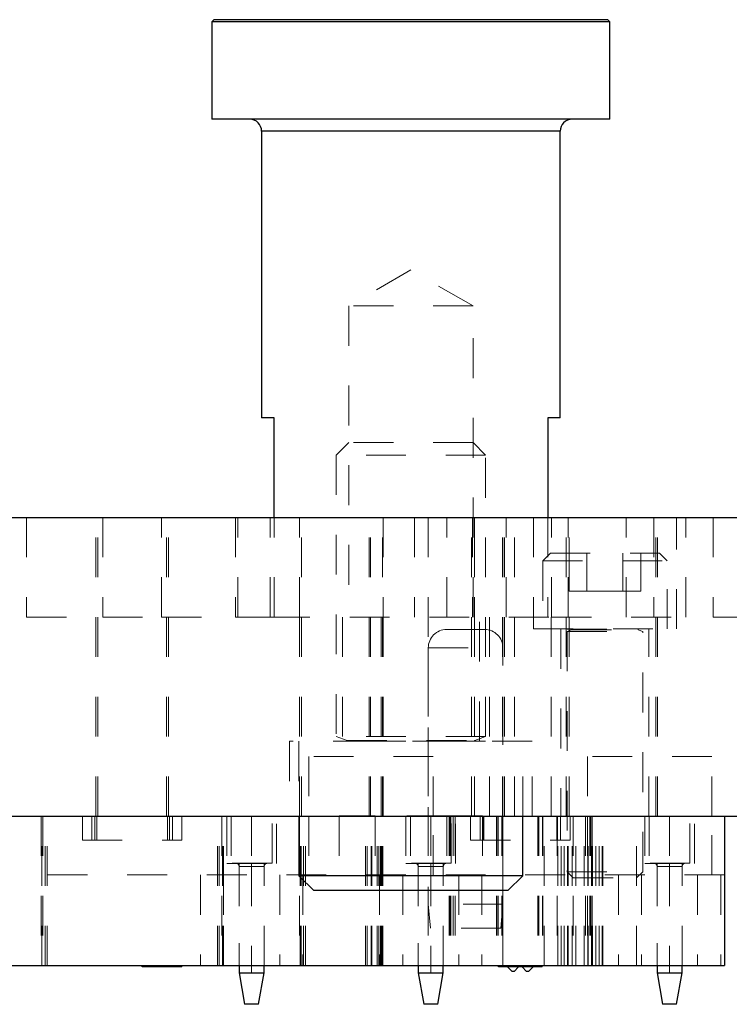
# Model space of a CAD drawing. Header units: inches. Extents: x 1880 to 2363, y -453 to -54.
# Tile 948 of 1056: x 2210.94 to 2212.72, y -431.58 to -429.11. Entities that reach past the tile are written whole.
import ezdxf

# ---------------------------------------------------------------- set-up
doc = ezdxf.new("R2010")
doc.units = ezdxf.units.IN
doc.header["$LTSCALE"] = 0.5
doc.header["$MEASUREMENT"] = 0
doc.linetypes.add('HIDDEN', pattern=[0.225, 0.15, -0.075])
for name, color, linetype in [('ST1-M-S', 193, 'Continuous'), ('ST2-M-S', 193, 'Continuous'), ('SVE-M-S', 8, 'Continuous')]:
    doc.layers.add(name, color=color, linetype=linetype)

msp = doc.modelspace()

# ---------------------------------------------------------------- linework, layer by layer
at = {"layer": 'ST1-M-S', "linetype": 'Continuous', "lineweight": 25}
for p, q in [((2204.92022, -430.3567), (2215.92022, -430.3567)), ((2204.92022, -431.1067), (2215.92022, -431.1067))]:
    msp.add_line(p, q, dxfattribs=at)
at = {"layer": 'ST1-M-S', "linetype": 'HIDDEN', "lineweight": 18}
for p, q in [((2210.95472, -430.3567), (2210.95472, -430.6067)), ((2211.12872, -431.1067), (2211.12872, -430.3567)), ((2211.13372, -431.1067), (2211.13372, -430.3567)), ((2211.13372, -431.1067), (2211.13372, -430.3567)), ((2211.14629, -430.3567), (2211.14629, -430.6067)), ((2211.29415, -430.6067), (2211.29415, -430.3567)), ((2211.30672, -431.1067), (2211.30672, -430.3567)), ((2211.30672, -431.1067), (2211.30672, -430.3567)), ((2211.31172, -431.1067), (2211.31172, -430.3567)), ((2211.47972, -430.3567), (2211.47972, -430.6067)), ((2211.48572, -430.6067), (2211.48572, -430.3567)), ((2211.56672, -430.6067), (2211.56672, -430.3567)), ((2211.64022, -430.6067), (2211.64022, -430.3567)), ((2211.64522, -431.1067), (2211.64522, -430.3567)), ((2211.81522, -431.1067), (2211.81522, -430.3567)), ((2211.81876, -431.1067), (2211.81876, -430.3567)), ((2211.84876, -431.1067), (2211.84876, -430.3567)), ((2211.85022, -430.3567), (2211.85022, -430.6067)), ((2211.92972, -430.3567), (2211.92972, -430.6067)), ((2211.96397, -430.3567), (2211.96397, -431.1067)), ((2212.01072, -430.6067), (2212.01072, -430.3567)), ((2212.07272, -431.1067), (2212.07272, -430.3567)), ((2212.07476, -430.3567), (2212.07476, -430.6067)), ((2212.07972, -430.3567), (2212.07972, -430.6067)), ((2212.08022, -431.1067), (2212.08022, -430.3567)), ((2212.15022, -431.1067), (2212.15022, -430.3567)), ((2212.15147, -431.1067), (2212.15147, -430.3567)), ((2212.15522, -431.1067), (2212.15522, -430.3567)), ((2212.15977, -430.6067), (2212.15977, -430.3567)), ((2212.18022, -431.1067), (2212.18022, -430.3567)), ((2212.22822, -430.3567), (2212.22822, -430.6367)), ((2212.27372, -430.6067), (2212.27372, -430.3567)), ((2212.31022, -431.1067), (2212.31022, -430.3567)), ((2212.31568, -430.6067), (2212.31568, -430.3567)), ((2212.31772, -431.1067), (2212.31772, -430.3567)), ((2212.46072, -430.6067), (2212.46072, -430.3567)), ((2212.53067, -430.3567), (2212.53067, -430.6067)), ((2212.53522, -431.1067), (2212.53522, -430.3567)), ((2212.53522, -431.1067), (2212.53522, -430.3567)), ((2212.54022, -431.1067), (2212.54022, -430.3567)), ((2212.58722, -430.6367), (2212.58722, -430.3567)), ((2212.61072, -430.6067), (2212.61072, -430.3567)), ((2212.67972, -430.3567), (2212.67972, -430.6067)), ((2210.95472, -430.6067), (2211.14629, -430.6067)), ((2211.14629, -430.6067), (2211.29415, -430.6067)), ((2211.29415, -430.6067), (2211.47972, -430.6067)), ((2211.47972, -430.6067), (2211.56672, -430.6067)), ((2211.56672, -430.6067), (2212.27372, -430.6067)), ((2211.64022, -431.1067), (2211.64022, -430.6067)), ((2211.64522, -431.1067), (2211.64522, -430.6067)), ((2211.74822, -430.6067), (2211.74822, -430.9187)), ((2211.84522, -431.1067), (2211.84522, -430.6067)), ((2211.85022, -431.1067), (2211.85022, -430.6067)), ((2212.09222, -430.9187), (2212.09222, -430.6067)), ((2212.11772, -431.1067), (2212.11772, -430.6067)), ((2212.27272, -431.1067), (2212.27272, -430.6067)), ((2212.27372, -430.6067), (2212.61072, -430.6067)), ((2212.67972, -430.6067), (2212.84022, -430.6067)), ((2212.22822, -430.6367), (2212.58722, -430.6367)), ((2212.29722, -430.6367), (2212.29722, -431.1067)), ((2212.51822, -431.1067), (2212.51822, -430.6367)), ((2212.22472, -430.9187), (2211.61572, -430.9187)), ((2211.61572, -430.9187), (2211.61572, -431.1067)), ((2212.22472, -431.1067), (2212.22472, -430.9187)), ((2211.97647, -430.9567), (2211.66397, -430.9567)), ((2211.66397, -430.9567), (2211.66397, -431.1067)), ((2211.97647, -431.1067), (2211.97647, -430.9567)), ((2212.67647, -430.9567), (2212.36397, -430.9567)), ((2212.36397, -430.9567), (2212.36397, -431.1067)), ((2212.67647, -431.1067), (2212.67647, -430.9567))]:
    msp.add_line(p, q, dxfattribs=at)
at = {"layer": 'ST2-M-S', "linetype": 'HIDDEN', "lineweight": 18}
for p, q in [((2210.99134, -431.1067), (2210.99134, -431.4817)), ((2210.99328, -431.4817), (2210.99328, -431.1067)), ((2210.99328, -431.4817), (2210.99328, -431.1067)), ((2210.99522, -431.1067), (2210.99522, -431.4817)), ((2211.00176, -431.4817), (2211.00176, -431.1067)), ((2211.00176, -431.4817), (2211.00176, -431.1067)), ((2211.00618, -431.4817), (2211.00618, -431.1067)), ((2211.00618, -431.4817), (2211.00618, -431.1067)), ((2211.09522, -431.1067), (2211.09522, -431.1667)), ((2211.11897, -431.1667), (2211.11897, -431.1067)), ((2211.12647, -431.1667), (2211.12647, -431.1067)), ((2211.13147, -431.1067), (2211.13147, -431.1667)), ((2211.30897, -431.1667), (2211.30897, -431.1067)), ((2211.31397, -431.1067), (2211.31397, -431.1667)), ((2211.32147, -431.1067), (2211.32147, -431.1667)), ((2211.34522, -431.1667), (2211.34522, -431.1067)), ((2211.43427, -431.4817), (2211.43427, -431.1067)), ((2211.43427, -431.4817), (2211.43427, -431.1067)), ((2211.43868, -431.4817), (2211.43868, -431.1067)), ((2211.43868, -431.4817), (2211.43868, -431.1067)), ((2211.44522, -431.1067), (2211.44522, -431.4817)), ((2211.44716, -431.4817), (2211.44716, -431.1067)), ((2211.44716, -431.4817), (2211.44716, -431.1067)), ((2211.4491, -431.4817), (2211.4491, -431.1067)), ((2211.45772, -431.1067), (2211.45772, -431.2257)), ((2211.46904, -431.1067), (2211.46904, -431.22481)), ((2211.52022, -431.1067), (2211.52022, -431.22481)), ((2211.5714, -431.22481), (2211.5714, -431.1067)), ((2211.58272, -431.2257), (2211.58272, -431.1067)), ((2211.64034, -431.1067), (2211.64034, -431.4817)), ((2211.64228, -431.4817), (2211.64228, -431.1067)), ((2211.64228, -431.4817), (2211.64228, -431.1067)), ((2211.64422, -431.4817), (2211.64422, -431.1067)), ((2211.65076, -431.4817), (2211.65076, -431.1067)), ((2211.65076, -431.4817), (2211.65076, -431.1067)), ((2211.65518, -431.4817), (2211.65518, -431.1067)), ((2211.65518, -431.4817), (2211.65518, -431.1067)), ((2211.66397, -431.1067), (2211.66397, -431.2542)), ((2211.8063, -431.4817), (2211.8063, -431.1067)), ((2211.81039, -431.4817), (2211.81039, -431.1067)), ((2211.82048, -431.4817), (2211.82048, -431.1067)), ((2211.82224, -431.4817), (2211.82224, -431.1067)), ((2211.83527, -431.4817), (2211.83527, -431.1067)), ((2211.83962, -431.4817), (2211.83962, -431.1067)), ((2211.83968, -431.4817), (2211.83968, -431.1067)), ((2211.84366, -431.4817), (2211.84366, -431.1067)), ((2211.84622, -431.4817), (2211.84622, -431.1067)), ((2211.84783, -431.4817), (2211.84783, -431.1067)), ((2211.84816, -431.4817), (2211.84816, -431.1067)), ((2211.84945, -431.4817), (2211.84945, -431.1067)), ((2211.8501, -431.4817), (2211.8501, -431.1067)), ((2211.90772, -431.1067), (2211.90772, -431.2257)), ((2211.91904, -431.1067), (2211.91904, -431.22481)), ((2211.96397, -431.1067), (2211.96397, -431.4817)), ((2211.97022, -431.1067), (2211.97022, -431.22481)), ((2211.97647, -431.2542), (2211.97647, -431.1067)), ((2212.01634, -431.1067), (2212.01634, -431.4817)), ((2212.01828, -431.1067), (2212.01828, -431.4817)), ((2212.01828, -431.1067), (2212.01828, -431.4817)), ((2212.02022, -431.1067), (2212.02022, -431.4817)), ((2212.0214, -431.22481), (2212.0214, -431.1067)), ((2212.02676, -431.1067), (2212.02676, -431.4817)), ((2212.02676, -431.1067), (2212.02676, -431.4817)), ((2212.03118, -431.1067), (2212.03118, -431.4817)), ((2212.03118, -431.1067), (2212.03118, -431.4817)), ((2212.03272, -431.2257), (2212.03272, -431.1067)), ((2212.07022, -431.1067), (2212.07022, -431.1667)), ((2212.09397, -431.1667), (2212.09397, -431.1067)), ((2212.10147, -431.1667), (2212.10147, -431.1067)), ((2212.10347, -431.1067), (2212.10347, -431.1667)), ((2212.13572, -431.1067), (2212.13572, -431.4817)), ((2212.13858, -431.1067), (2212.13858, -431.4817)), ((2212.13972, -431.1067), (2212.13972, -431.4817)), ((2212.14911, -431.1067), (2212.14911, -431.4817)), ((2212.15147, -431.1067), (2212.15147, -431.4817)), ((2212.15147, -431.4817), (2212.15147, -431.1067)), ((2212.23897, -431.1067), (2212.23897, -431.4817)), ((2212.24133, -431.1067), (2212.24133, -431.4817)), ((2212.25072, -431.1067), (2212.25072, -431.4817)), ((2212.25186, -431.1067), (2212.25186, -431.4817)), ((2212.25472, -431.4817), (2212.25472, -431.1067)), ((2212.28697, -431.1667), (2212.28697, -431.1067)), ((2212.28772, -431.1067), (2212.28772, -431.4817)), ((2212.28897, -431.1067), (2212.28897, -431.1667)), ((2212.28972, -431.4817), (2212.28972, -431.1067)), ((2212.29647, -431.1067), (2212.29647, -431.1667)), ((2212.29746, -431.4817), (2212.29746, -431.1067)), ((2212.30523, -431.4817), (2212.30523, -431.1067)), ((2212.3138, -431.4817), (2212.3138, -431.1067)), ((2212.31497, -431.4817), (2212.31497, -431.1067)), ((2212.32022, -431.1667), (2212.32022, -431.1067)), ((2212.3252, -431.4817), (2212.3252, -431.1067)), ((2212.32552, -431.4817), (2212.32552, -431.1067)), ((2212.32822, -431.1067), (2212.32822, -431.4817)), ((2212.33448, -431.4817), (2212.33448, -431.1067)), ((2212.35596, -431.4817), (2212.35596, -431.1067)), ((2212.35927, -431.1067), (2212.35927, -431.4817)), ((2212.35927, -431.1067), (2212.35927, -431.4817)), ((2212.36368, -431.1067), (2212.36368, -431.4817)), ((2212.36368, -431.1067), (2212.36368, -431.4817)), ((2212.36397, -431.1067), (2212.36397, -431.2542)), ((2212.36493, -431.4817), (2212.36493, -431.1067)), ((2212.36524, -431.4817), (2212.36524, -431.1067)), ((2212.37022, -431.1067), (2212.37022, -431.4817)), ((2212.37216, -431.1067), (2212.37216, -431.4817)), ((2212.37216, -431.1067), (2212.37216, -431.4817)), ((2212.3741, -431.4817), (2212.3741, -431.1067)), ((2212.37547, -431.1067), (2212.37547, -431.4817)), ((2212.37664, -431.4817), (2212.37664, -431.1067)), ((2212.38521, -431.4817), (2212.38521, -431.1067)), ((2212.39298, -431.4817), (2212.39298, -431.1067)), ((2212.40072, -431.4817), (2212.40072, -431.1067)), ((2212.40272, -431.4817), (2212.40272, -431.1067)), ((2212.48722, -431.4817), (2212.48722, -431.1067)), ((2212.50772, -431.1067), (2212.50772, -431.2257)), ((2212.51904, -431.1067), (2212.51904, -431.22481)), ((2212.57022, -431.1067), (2212.57022, -431.22481)), ((2212.6214, -431.22481), (2212.6214, -431.1067)), ((2212.63272, -431.2257), (2212.63272, -431.1067)), ((2212.67647, -431.2542), (2212.67647, -431.1067)), ((2211.09522, -431.1667), (2211.34522, -431.1667)), ((2212.07022, -431.1667), (2212.32022, -431.1667)), ((2211.45772, -431.2257), (2211.58272, -431.2257)), ((2211.5714, -431.22481), (2211.46904, -431.22481)), ((2211.48872, -431.2257), (2211.48872, -431.4817)), ((2211.48872, -431.23268), (2211.52022, -431.23268)), ((2211.52022, -431.23268), (2211.48872, -431.23268)), ((2211.48872, -431.23268), (2211.48872, -431.4817)), ((2211.52022, -431.23268), (2211.55172, -431.23268)), ((2211.52022, -431.23268), (2211.52022, -431.5004)), ((2211.55172, -431.4817), (2211.55172, -431.2257)), ((2211.55172, -431.4817), (2211.55172, -431.23268)), ((2211.90772, -431.2257), (2212.03272, -431.2257)), ((2212.0214, -431.22481), (2211.91904, -431.22481)), ((2211.93872, -431.2257), (2211.93872, -431.4817)), ((2211.93872, -431.23268), (2211.97022, -431.23268)), ((2211.97022, -431.23268), (2211.93872, -431.23268)), ((2211.93872, -431.23268), (2211.93872, -431.4817)), ((2211.97022, -431.23268), (2212.00172, -431.23268)), ((2211.97022, -431.23268), (2211.97022, -431.5004)), ((2212.00172, -431.4817), (2212.00172, -431.2257)), ((2212.00172, -431.4817), (2212.00172, -431.23268)), ((2212.50772, -431.2257), (2212.63272, -431.2257)), ((2212.6214, -431.22481), (2212.51904, -431.22481)), ((2212.53872, -431.2257), (2212.53872, -431.4817)), ((2212.53872, -431.23268), (2212.57022, -431.23268)), ((2212.57022, -431.23268), (2212.53872, -431.23268)), ((2212.53872, -431.23268), (2212.53872, -431.4817)), ((2212.57022, -431.23268), (2212.60172, -431.23268)), ((2212.57022, -431.23268), (2212.57022, -431.5004)), ((2212.60172, -431.4817), (2212.60172, -431.2257)), ((2212.60172, -431.4817), (2212.60172, -431.23268)), ((2212.70772, -431.2542), (2209.13272, -431.2542)), ((2211.39178, -431.2542), (2211.39178, -431.4817)), ((2211.39178, -431.2542), (2211.39178, -431.4817)), ((2211.44975, -431.2542), (2211.44975, -431.4817)), ((2211.44975, -431.2542), (2211.44975, -431.4817)), ((2211.59069, -431.2542), (2211.59069, -431.4817)), ((2211.59069, -431.2542), (2211.59069, -431.4817)), ((2211.64867, -431.2542), (2211.64867, -431.4817)), ((2211.64867, -431.2542), (2211.64867, -431.4817)), ((2211.84178, -431.2542), (2211.84178, -431.4817)), ((2211.84178, -431.2542), (2211.84178, -431.4817)), ((2211.89975, -431.2542), (2211.89975, -431.4817)), ((2211.89975, -431.2542), (2211.89975, -431.4817)), ((2212.04069, -431.2542), (2212.04069, -431.4817)), ((2212.04069, -431.2542), (2212.04069, -431.4817)), ((2212.09867, -431.2542), (2212.09867, -431.4817)), ((2212.09867, -431.2542), (2212.09867, -431.4817)), ((2212.44178, -431.2542), (2212.44178, -431.4817)), ((2212.49975, -431.2542), (2212.49975, -431.4817)), ((2212.64069, -431.2542), (2212.64069, -431.4817)), ((2212.69867, -431.2542), (2212.69867, -431.4817))]:
    msp.add_line(p, q, dxfattribs=at)
at = {"layer": 'ST2-M-S', "linetype": 'Continuous', "lineweight": 25}
for p, q in [((2212.70772, -431.1067), (2212.70772, -431.4817)), ((2209.13272, -431.4817), (2212.70772, -431.4817)), ((2211.24522, -431.4847), (2211.24522, -431.4817)), ((2211.34522, -431.4847), (2211.24522, -431.4847)), ((2211.34522, -431.4847), (2211.34522, -431.4817)), ((2211.48872, -431.4817), (2211.48872, -431.5004)), ((2211.55172, -431.5004), (2211.55172, -431.4817)), ((2211.93872, -431.4817), (2211.93872, -431.5004)), ((2212.00172, -431.5004), (2212.00172, -431.4817)), ((2212.14022, -431.48544), (2212.14022, -431.4817)), ((2212.25022, -431.48544), (2212.14022, -431.48544)), ((2212.17437, -431.49644), (2212.16337, -431.48544)), ((2212.19037, -431.48544), (2212.17937, -431.49644)), ((2212.21107, -431.49644), (2212.20007, -431.48544)), ((2212.22707, -431.48544), (2212.21607, -431.49644)), ((2212.25022, -431.48544), (2212.25022, -431.4817)), ((2212.53872, -431.4817), (2212.53872, -431.5004)), ((2212.60172, -431.5004), (2212.60172, -431.4817)), ((2211.48872, -431.5004), (2211.50261, -431.57914)), ((2211.48872, -431.5004), (2211.55172, -431.5004)), ((2211.53783, -431.57914), (2211.55172, -431.5004)), ((2211.93872, -431.5004), (2211.95261, -431.57914)), ((2211.93872, -431.5004), (2212.00172, -431.5004)), ((2211.98783, -431.57914), (2212.00172, -431.5004)), ((2212.17937, -431.49644), (2212.17437, -431.49644)), ((2212.21607, -431.49644), (2212.21107, -431.49644)), ((2212.53872, -431.5004), (2212.55261, -431.57914)), ((2212.53872, -431.5004), (2212.60172, -431.5004)), ((2212.58783, -431.57914), (2212.60172, -431.5004)), ((2211.53783, -431.57914), (2211.50261, -431.57914)), ((2211.98783, -431.57914), (2211.95261, -431.57914)), ((2212.58783, -431.57914), (2212.55261, -431.57914))]:
    msp.add_line(p, q, dxfattribs=at)
at = {"layer": 'ST2-M-S', "linetype": 'HIDDEN', "lineweight": 18}
for centre, start, end in [((2211.48085, -431.23268), 0, 90), ((2211.55959, -431.23268), 90, 180), ((2211.93085, -431.23268), 0, 90), ((2212.00959, -431.23268), 90, 180), ((2212.53085, -431.23268), 0, 90), ((2212.60959, -431.23268), 90, 180)]:
    msp.add_arc(centre, 0.00787, start, end, dxfattribs=at)
for points in [[(2211.52022, -431.22481), (2211.52022, -431.22494), (2211.52022, -431.22523), (2211.52022, -431.22736), (2211.52022, -431.23001), (2211.52022, -431.23181), (2211.52022, -431.23268)], [(2211.97022, -431.22481), (2211.97022, -431.22494), (2211.97022, -431.22523), (2211.97022, -431.22736), (2211.97022, -431.23001), (2211.97022, -431.23181), (2211.97022, -431.23268)], [(2212.57022, -431.22481), (2212.57022, -431.22494), (2212.57022, -431.22523), (2212.57022, -431.22736), (2212.57022, -431.23001), (2212.57022, -431.23181), (2212.57022, -431.23268)]]:
    msp.add_open_spline(points, degree=3, knots=[0, 0, 0, 0, 0.2702613, 0.5624294, 0.7897364, 1, 1, 1, 1], dxfattribs=at)
at = {"layer": 'SVE-M-S', "linetype": 'Continuous', "lineweight": 25}
for p, q in [((2211.42522, -429.1067), (2211.42022, -429.1117)), ((2211.42022, -429.1117), (2211.42022, -429.3567)), ((2212.42022, -429.1117), (2211.42022, -429.1117)), ((2212.41522, -429.1067), (2211.42522, -429.1067)), ((2212.42022, -429.1117), (2212.41522, -429.1067)), ((2212.42022, -429.3567), (2212.42022, -429.1117)), ((2212.42022, -429.3567), (2211.42022, -429.3567)), ((2211.54522, -429.3867), (2211.54522, -430.1067)), ((2212.29522, -429.3867), (2211.54522, -429.3867)), ((2212.29522, -430.1067), (2212.29522, -429.3867)), ((2211.57647, -430.1067), (2211.54522, -430.1067)), ((2211.57647, -430.3567), (2211.57647, -430.1067)), ((2212.29522, -430.1067), (2212.26397, -430.1067)), ((2212.26397, -430.1067), (2212.26397, -430.3567)), ((2211.63897, -431.1067), (2211.63897, -431.2562)), ((2212.20147, -431.2562), (2212.20147, -431.1067)), ((2211.63897, -431.2562), (2211.67647, -431.2937)), ((2212.20147, -431.2562), (2211.63897, -431.2562)), ((2212.16397, -431.2937), (2212.20147, -431.2562)), ((2212.16397, -431.2937), (2211.67647, -431.2937))]:
    msp.add_line(p, q, dxfattribs=at)
at = {"layer": 'SVE-M-S', "linetype": 'HIDDEN', "lineweight": 18}
for p, q in [((2211.54522, -429.3867), (2212.29522, -429.3867)), ((2211.92022, -429.73523), (2211.76397, -429.82545)), ((2212.07647, -429.82545), (2211.92022, -429.73523)), ((2212.07647, -429.82545), (2211.76397, -429.82545)), ((2211.76397, -429.82545), (2211.76397, -430.6067)), ((2212.07647, -430.6067), (2212.07647, -429.82545)), ((2211.76397, -430.1687), (2211.73272, -430.19995)), ((2212.07647, -430.1687), (2211.76397, -430.1687)), ((2212.10772, -430.19995), (2212.07647, -430.1687)), ((2212.10772, -430.19995), (2211.73272, -430.19995)), ((2211.73272, -430.19995), (2211.73272, -430.90693)), ((2212.10772, -430.90693), (2212.10772, -430.19995)), ((2211.57647, -430.6067), (2211.57647, -430.3567)), ((2212.26397, -430.3567), (2212.26397, -430.6067)), ((2212.27072, -430.4467), (2212.25172, -430.4657)), ((2212.27072, -430.4467), (2212.54472, -430.4467)), ((2212.31751, -430.5417), (2212.31751, -430.4467)), ((2212.36262, -430.5417), (2212.36262, -430.4467)), ((2212.45283, -430.5417), (2212.45283, -430.4467)), ((2212.49793, -430.5417), (2212.49793, -430.4467)), ((2212.56372, -430.4657), (2212.54472, -430.4467)), ((2212.25172, -430.4657), (2212.56372, -430.4657)), ((2212.25172, -430.4657), (2212.25172, -430.6367)), ((2212.56372, -430.6367), (2212.56372, -430.4657)), ((2212.31751, -430.5417), (2212.36262, -430.5417)), ((2212.36262, -430.5417), (2212.45283, -430.5417)), ((2212.45283, -430.5417), (2212.49793, -430.5417)), ((2212.10547, -430.63795), (2212.00997, -430.63795)), ((2212.31272, -430.6367), (2212.31272, -430.63709)), ((2212.31272, -430.63709), (2212.50272, -430.63709)), ((2212.32402, -430.63862), (2212.31272, -430.64273)), ((2212.31272, -430.64273), (2212.50272, -430.64273)), ((2212.31272, -430.64273), (2212.31272, -431.2462)), ((2212.32402, -430.63862), (2212.49142, -430.63862)), ((2212.50272, -430.64273), (2212.49142, -430.63862)), ((2212.50272, -430.63709), (2212.50272, -430.6367)), ((2212.50272, -431.2462), (2212.50272, -430.64273)), ((2211.96397, -430.68395), (2212.15147, -430.68395)), ((2211.96397, -430.68395), (2211.96397, -431.32795)), ((2212.15147, -431.32795), (2212.15147, -430.68395)), ((2211.63897, -430.9187), (2211.63897, -431.1067)), ((2212.10772, -430.90693), (2211.73272, -430.90693)), ((2211.73272, -430.90693), (2211.75977, -430.91677)), ((2212.10772, -430.9183), (2211.73272, -430.9183)), ((2211.73272, -430.9183), (2211.73272, -430.9187)), ((2211.75977, -430.91677), (2212.07887, -430.91677)), ((2212.08067, -430.91677), (2212.10772, -430.90693)), ((2212.10772, -430.9187), (2212.10772, -430.9183)), ((2212.20147, -431.1067), (2212.20147, -430.9187)), ((2211.83015, -431.1062), (2211.74009, -431.1062)), ((2211.74009, -431.1062), (2211.74009, -431.2937)), ((2211.83015, -431.1062), (2211.83015, -431.2937)), ((2212.01029, -431.1062), (2211.83015, -431.1062)), ((2212.01029, -431.1062), (2212.01029, -431.2937)), ((2212.10035, -431.1062), (2212.01029, -431.1062)), ((2212.10035, -431.1062), (2212.10035, -431.2937)), ((2212.31272, -431.2462), (2212.50272, -431.2462)), ((2212.31272, -431.2462), (2212.32822, -431.2617)), ((2212.32822, -431.2617), (2212.48722, -431.2617)), ((2212.48722, -431.2617), (2212.50272, -431.2462)), ((2212.15147, -431.32795), (2211.96397, -431.32795)), ((2211.96397, -431.32795), (2211.96922, -431.38795)), ((2212.14622, -431.38795), (2212.15147, -431.32795)), ((2212.14622, -431.38795), (2211.96922, -431.38795))]:
    msp.add_line(p, q, dxfattribs=at)
at = {"layer": 'SVE-M-S', "linetype": 'Continuous', "lineweight": 25}
for centre, start, end in [((2211.51522, -429.3867), 0, 90), ((2212.32522, -429.3867), 90, 180)]:
    msp.add_arc(centre, 0.03, start, end, dxfattribs=at)
at = {"layer": 'SVE-M-S', "linetype": 'HIDDEN', "lineweight": 18}
for centre, radius, start, end in [((2212.00997, -430.68395), 0.046, 90, 180), ((2212.10547, -430.68395), 0.046, 0, 90), ((2212.32376, -430.63788), 0.000787, 290, 90), ((2212.49169, -430.63788), 0.000787, 90, 250), ((2211.75951, -430.91751), 0.000787, 270, 70), ((2212.08094, -430.91751), 0.000787, 110, 270)]:
    msp.add_arc(centre, radius, start, end, dxfattribs=at)

doc.saveas('drawing.dxf')
